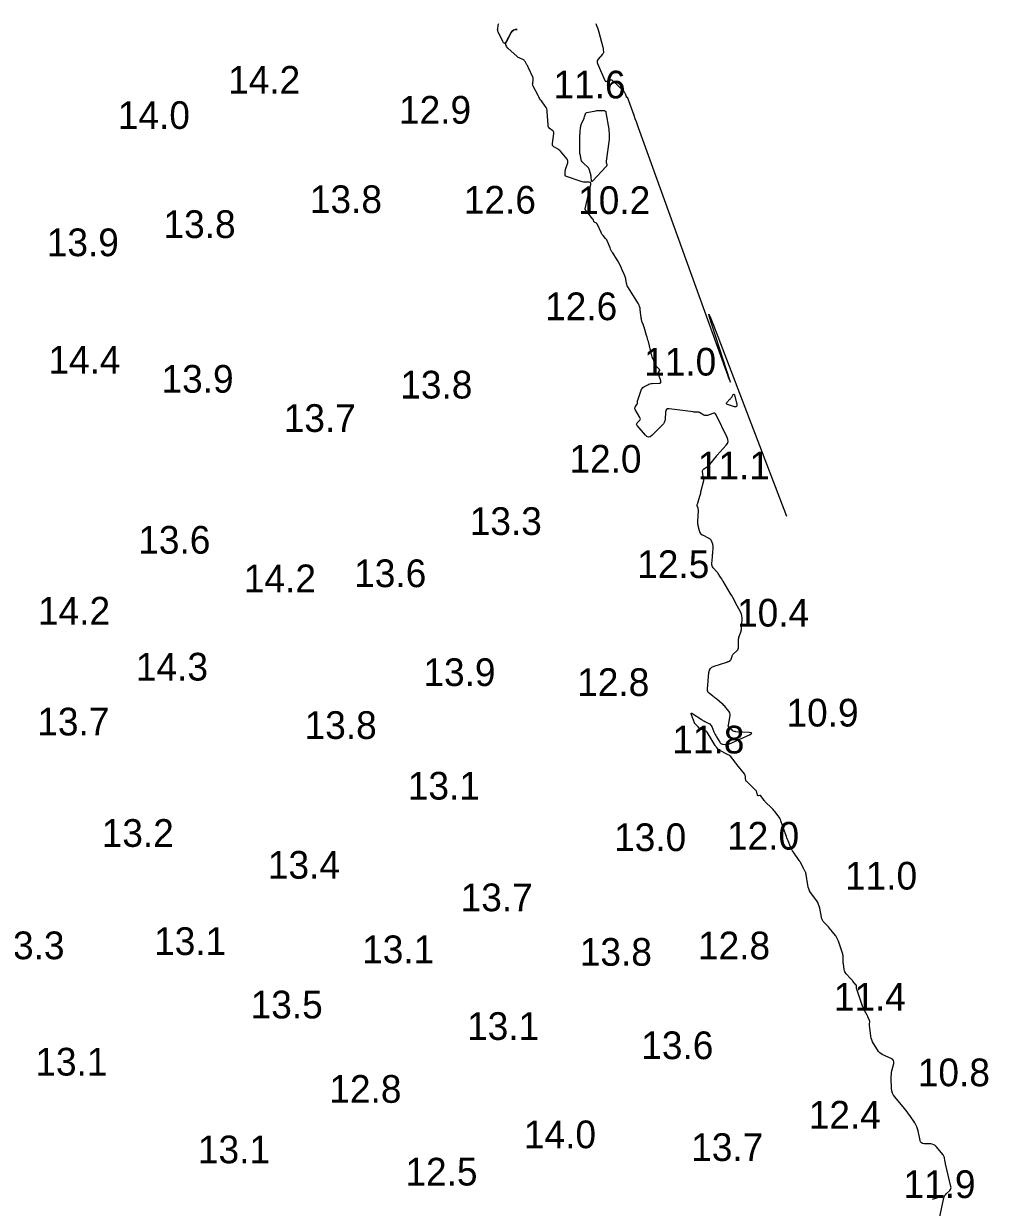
# Model space of a CAD drawing. Extents: x 815352 to 820877, y 582403 to 597439.
# Drawn here: x 820255 to 820429, y 592024.9 to 592238.6 of the extents above; entities that cross this region are included whole.
import ezdxf

# ---------------------------------------------------------------- set-up
doc = ezdxf.new("R2010")
doc.units = 0
doc.layers.add('V-CONT-EL12', color=7, linetype='Continuous')
doc.layers.add('V-TOPO-SOUN', color=7, linetype='Continuous')

msp = doc.modelspace()

# ---------------------------------------------------------------- linework, layer by layer
at = {"layer": 'V-CONT-EL12'}
for points in [[(820420.15, 592022.66), (820421.02, 592026.62), (820421.09, 592026.83), (820421.18, 592027.02), (820421.29, 592027.19), (820421.44, 592027.35), (820422.08, 592027.96), (820422.21, 592028.12), (820422.29, 592028.29), (820422.32, 592028.48), (820422.3, 592028.69), (820421.33, 592032.74), (820421.3, 592032.88), (820421.27, 592033.02), (820421.24, 592033.17), (820421.22, 592033.31), (820421.12, 592033.89), (820421.09, 592034.03), (820421.04, 592034.16), (820420.97, 592034.29), (820420.89, 592034.4), (820419.64, 592035.87), (820419.43, 592036.07), (820419.2, 592036.22), (820418.94, 592036.31), (820418.65, 592036.35), (820417.46, 592036.38), (820417.19, 592036.43), (820416.98, 592036.54), (820416.83, 592036.73), (820416.73, 592036.98), (820416.36, 592038.71), (820416.27, 592039.09), (820416.13, 592039.45), (820415.96, 592039.8), (820415.76, 592040.14), (820414.87, 592041.47), (820414.65, 592041.8), (820414.41, 592042.13), (820414.17, 592042.44), (820413.92, 592042.75), (820412.16, 592044.84), (820411.92, 592045.18), (820411.74, 592045.54), (820411.63, 592045.93), (820411.58, 592046.34), (820411.53, 592048.23), (820411.53, 592048.56), (820411.55, 592048.9), (820411.6, 592049.23), (820411.66, 592049.56), (820411.97, 592050.86), (820412, 592051.17), (820411.94, 592051.42), (820411.77, 592051.63), (820411.52, 592051.79), (820410.03, 592052.46), (820409.73, 592052.62), (820409.46, 592052.82), (820409.23, 592053.05), (820409.03, 592053.33), (820408.3, 592054.51), (820408.13, 592054.81), (820408, 592055.12), (820407.91, 592055.45), (820407.85, 592055.79), (820407.61, 592057.78), (820407.6, 592057.85), (820407.6, 592057.92), (820407.6, 592058), (820407.61, 592058.07), (820407.64, 592058.36), (820407.64, 592058.44), (820407.64, 592058.51), (820407.62, 592058.58), (820407.6, 592058.65), (820407.37, 592059.15), (820407.33, 592059.26), (820407.28, 592059.36), (820407.22, 592059.47), (820407.17, 592059.57), (820406.69, 592060.45), (820406.6, 592060.63), (820406.51, 592060.81), (820406.44, 592061), (820406.37, 592061.2), (820405.29, 592064.46), (820405.27, 592064.51), (820405.26, 592064.57), (820405.26, 592064.62), (820405.25, 592064.68), (820405.24, 592064.9), (820405.24, 592064.96), (820405.22, 592065.01), (820405.2, 592065.06), (820405.17, 592065.1), (820404.62, 592065.74), (820404.52, 592065.86), (820404.42, 592065.98), (820404.31, 592066.09), (820404.2, 592066.21), (820403.4, 592067.05), (820403.25, 592067.23), (820403.14, 592067.42), (820403.07, 592067.62), (820403.02, 592067.85), (820402.9, 592068.89), (820402.88, 592069.06), (820402.87, 592069.23), (820402.86, 592069.41), (820402.85, 592069.58), (820402.83, 592070.28), (820402.81, 592070.46), (820402.79, 592070.63), (820402.75, 592070.8), (820402.7, 592070.97), (820402, 592072.97), (820401.91, 592073.22), (820401.79, 592073.45), (820401.66, 592073.67), (820401.51, 592073.89), (820400.87, 592074.73), (820400.71, 592074.93), (820400.54, 592075.14), (820400.37, 592075.33), (820400.19, 592075.52), (820399.42, 592076.33), (820399.25, 592076.53), (820399.11, 592076.76), (820399.01, 592077), (820398.94, 592077.26), (820398.64, 592078.89), (820398.55, 592079.25), (820398.43, 592079.59), (820398.27, 592079.91), (820398.08, 592080.22), (820396.99, 592081.77), (820396.81, 592082.07), (820396.66, 592082.39), (820396.55, 592082.72), (820396.47, 592083.07), (820396.19, 592085), (820396.17, 592085.1), (820396.14, 592085.2), (820396.1, 592085.3), (820396.06, 592085.39), (820395.87, 592085.77), (820395.82, 592085.86), (820395.77, 592085.95), (820395.72, 592086.05), (820395.68, 592086.14), (820395.29, 592086.92), (820395.21, 592087.08), (820395.12, 592087.23), (820395.03, 592087.38), (820394.93, 592087.53), (820393.89, 592089.02), (820393.73, 592089.25), (820393.59, 592089.5), (820393.46, 592089.75), (820393.35, 592090.01), (820392.92, 592091.06), (820392.82, 592091.32), (820392.72, 592091.59), (820392.62, 592091.85), (820392.52, 592092.12), (820391.63, 592094.69), (820391.53, 592094.92), (820391.42, 592095.14), (820391.3, 592095.35), (820391.15, 592095.55), (820390.53, 592096.34), (820390.37, 592096.54), (820390.21, 592096.72), (820390.04, 592096.91), (820389.86, 592097.09), (820388.92, 592098), (820388.81, 592098.12), (820388.7, 592098.24), (820388.59, 592098.37), (820388.49, 592098.5), (820387.98, 592099.2), (820387.94, 592099.24), (820387.9, 592099.26), (820387.85, 592099.27), (820387.8, 592099.26), (820387.57, 592099.21), (820387.52, 592099.2), (820387.48, 592099.21), (820387.45, 592099.24), (820387.43, 592099.29), (820387.29, 592099.84), (820387.25, 592099.95), (820387.2, 592100.05), (820387.14, 592100.14), (820387.06, 592100.22), (820385.45, 592101.76), (820385.37, 592101.85), (820385.31, 592101.96), (820385.27, 592102.07), (820385.25, 592102.19), (820385.21, 592102.7), (820385.2, 592102.82), (820385.16, 592102.94), (820385.11, 592103.05), (820385.04, 592103.15), (820383.67, 592104.86), (820383.54, 592105.01), (820383.42, 592105.17), (820383.3, 592105.33), (820383.17, 592105.48), (820382.68, 592106.11), (820382.56, 592106.26), (820382.41, 592106.39), (820382.26, 592106.51), (820382.09, 592106.61), (820380.5, 592107.45), (820380.42, 592107.49), (820380.35, 592107.55), (820380.29, 592107.61), (820380.23, 592107.68), (820380, 592107.97), (820379.94, 592108.04), (820379.89, 592108.12), (820379.84, 592108.19), (820379.79, 592108.27), (820378.31, 592110.66), (820378.23, 592110.77), (820378.13, 592110.86), (820378.02, 592110.93), (820377.89, 592110.98), (820377.25, 592111.16), (820377.16, 592111.19), (820377.08, 592111.23), (820377.01, 592111.28), (820376.95, 592111.34), (820376.7, 592111.62), (820376.64, 592111.69), (820376.58, 592111.75), (820376.52, 592111.81), (820376.46, 592111.87), (820376.21, 592112.1), (820376.16, 592112.17), (820376.11, 592112.23), (820376.06, 592112.3), (820376.03, 592112.38), (820375.47, 592113.8), (820375.41, 592114.01), (820375.43, 592114.11), (820375.54, 592114.11), (820375.73, 592114.01), (820377.22, 592113.02), (820377.39, 592112.91), (820377.56, 592112.81), (820377.74, 592112.71), (820377.91, 592112.62), (820378.64, 592112.26), (820378.81, 592112.16), (820378.95, 592112.03), (820379.06, 592111.88), (820379.15, 592111.71), (820379.55, 592110.72), (820379.64, 592110.5), (820379.75, 592110.28), (820379.86, 592110.06), (820379.99, 592109.85), (820380.61, 592108.85), (820380.69, 592108.74), (820380.8, 592108.65), (820380.92, 592108.58), (820381.06, 592108.54), (820381.66, 592108.44), (820381.81, 592108.43), (820381.95, 592108.44), (820382.09, 592108.47), (820382.23, 592108.52), (820385.97, 592110.21), (820386.28, 592110.37), (820386.37, 592110.5), (820386.24, 592110.58), (820385.89, 592110.63), (820383.52, 592110.76), (820383.35, 592110.78), (820383.19, 592110.82), (820383.04, 592110.89), (820382.9, 592110.99), (820382.35, 592111.42), (820382.24, 592111.53), (820382.16, 592111.66), (820382.13, 592111.81), (820382.14, 592111.97), (820382.44, 592113.67), (820382.46, 592113.89), (820382.43, 592114.1), (820382.36, 592114.29), (820382.23, 592114.47), (820381.65, 592115.17), (820381.5, 592115.35), (820381.35, 592115.51), (820381.18, 592115.67), (820381.01, 592115.81), (820380.04, 592116.61), (820379.87, 592116.75), (820379.7, 592116.89), (820379.53, 592117.03), (820379.35, 592117.17), (820378.66, 592117.72), (820378.51, 592117.86), (820378.41, 592118.03), (820378.36, 592118.22), (820378.35, 592118.43), (820378.65, 592121.47), (820378.73, 592121.86), (820378.92, 592122.18), (820379.19, 592122.42), (820379.56, 592122.59), (820381.87, 592123.32), (820381.95, 592123.35), (820382.03, 592123.38), (820382.11, 592123.42), (820382.18, 592123.46), (820382.47, 592123.63), (820382.54, 592123.68), (820382.59, 592123.73), (820382.63, 592123.8), (820382.66, 592123.88), (820382.81, 592124.39), (820382.85, 592124.49), (820382.9, 592124.59), (820382.96, 592124.69), (820383.04, 592124.77), (820383.72, 592125.41), (820383.85, 592125.56), (820383.93, 592125.71), (820383.99, 592125.89), (820384, 592126.07), (820384, 592127.46), (820384.01, 592127.63), (820384.04, 592127.79), (820384.07, 592127.95), (820384.13, 592128.11), (820384.37, 592128.73), (820384.43, 592128.89), (820384.47, 592129.05), (820384.5, 592129.21), (820384.52, 592129.37), (820384.64, 592131.02), (820384.64, 592131.34), (820384.6, 592131.66), (820384.52, 592131.97), (820384.39, 592132.26), (820383.4, 592134.16), (820383.18, 592134.57), (820382.96, 592134.98), (820382.73, 592135.39), (820382.49, 592135.79), (820381.2, 592137.92), (820381.11, 592138.06), (820381.03, 592138.2), (820380.94, 592138.34), (820380.85, 592138.48), (820380.5, 592139.03), (820380.41, 592139.17), (820380.32, 592139.3), (820380.22, 592139.43), (820380.11, 592139.55), (820379.42, 592140.32), (820379.3, 592140.5), (820379.21, 592140.69), (820379.17, 592140.9), (820379.16, 592141.12), (820379.27, 592142.35), (820379.29, 592142.54), (820379.31, 592142.74), (820379.32, 592142.93), (820379.34, 592143.13), (820379.4, 592143.97), (820379.41, 592144.13), (820379.39, 592144.29), (820379.36, 592144.45), (820379.32, 592144.6), (820379.09, 592145.2), (820379.02, 592145.34), (820378.94, 592145.46), (820378.82, 592145.56), (820378.69, 592145.65), (820377.51, 592146.22), (820377.43, 592146.26), (820377.36, 592146.31), (820377.3, 592146.37), (820377.25, 592146.44), (820377.05, 592146.73), (820377.01, 592146.8), (820376.97, 592146.88), (820376.94, 592146.96), (820376.91, 592147.05), (820376.71, 592147.95), (820376.67, 592148.13), (820376.65, 592148.31), (820376.64, 592148.49), (820376.64, 592148.68), (820376.73, 592150.72), (820376.73, 592150.82), (820376.72, 592150.91), (820376.7, 592151.01), (820376.67, 592151.1), (820376.52, 592151.51), (820376.5, 592151.58), (820376.49, 592151.64), (820376.5, 592151.71), (820376.52, 592151.77), (820376.63, 592152.02), (820376.65, 592152.09), (820376.68, 592152.15), (820376.7, 592152.22), (820376.72, 592152.28), (820376.99, 592153.28), (820377.05, 592153.47), (820377.1, 592153.66), (820377.15, 592153.85), (820377.19, 592154.04), (820377.7, 592156.13), (820377.71, 592156.19), (820377.71, 592156.25), (820377.71, 592156.31), (820377.69, 592156.37), (820377.63, 592156.61), (820377.61, 592156.67), (820377.6, 592156.73), (820377.59, 592156.79), (820377.58, 592156.85), (820377.49, 592157.71), (820377.49, 592157.86), (820377.53, 592158), (820377.62, 592158.11), (820377.74, 592158.2), (820378.32, 592158.56), (820378.46, 592158.65), (820378.59, 592158.75), (820378.71, 592158.87), (820378.82, 592159), (820379.74, 592160.18), (820379.77, 592160.22), (820379.8, 592160.26), (820379.83, 592160.3), (820379.86, 592160.34), (820379.98, 592160.5), (820380.01, 592160.54), (820380.04, 592160.58), (820380.07, 592160.62), (820380.11, 592160.66), (820381.74, 592162.48), (820381.97, 592162.8), (820382.08, 592163.14), (820382.07, 592163.5), (820381.94, 592163.87), (820379.96, 592167.97), (820379.84, 592168.14), (820379.7, 592168.24), (820379.53, 592168.26), (820379.33, 592168.22), (820378.4, 592167.87), (820378.23, 592167.82), (820378.06, 592167.82), (820377.9, 592167.85), (820377.74, 592167.92), (820376.96, 592168.36), (820376.87, 592168.4), (820376.78, 592168.43), (820376.69, 592168.44), (820376.6, 592168.45), (820376.21, 592168.45), (820376.11, 592168.46), (820376.02, 592168.46), (820375.92, 592168.47), (820375.82, 592168.48), (820371.47, 592169.03), (820371.19, 592169.02), (820370.98, 592168.93), (820370.85, 592168.74), (820370.79, 592168.47), (820370.72, 592167.19), (820370.68, 592166.88), (820370.58, 592166.6), (820370.44, 592166.34), (820370.23, 592166.1), (820368.36, 592164.24), (820368.05, 592164.02), (820367.75, 592163.95), (820367.46, 592164.04), (820367.18, 592164.3), (820365.69, 592166.05), (820365.62, 592166.18), (820365.59, 592166.3), (820365.62, 592166.42), (820365.71, 592166.53), (820366.15, 592167), (820366.23, 592167.12), (820366.27, 592167.24), (820366.26, 592167.37), (820366.2, 592167.51), (820365.32, 592168.91), (820365.27, 592169.02), (820365.26, 592169.12), (820365.28, 592169.22), (820365.33, 592169.32), (820365.66, 592169.81), (820365.69, 592169.87), (820365.72, 592169.93), (820365.73, 592169.99), (820365.74, 592170.06), (820365.75, 592170.34), (820365.75, 592170.41), (820365.76, 592170.48), (820365.78, 592170.55), (820365.8, 592170.61), (820366.39, 592172.39), (820366.47, 592172.58), (820366.58, 592172.74), (820366.72, 592172.88), (820366.89, 592172.99), (820367.62, 592173.39), (820367.81, 592173.48), (820368, 592173.54), (820368.2, 592173.59), (820368.41, 592173.61), (820369.63, 592173.66), (820369.83, 592173.7), (820369.95, 592173.79), (820369.99, 592173.93), (820369.95, 592174.12), (820369.52, 592175.3), (820369.5, 592175.38), (820369.5, 592175.46), (820369.52, 592175.53), (820369.55, 592175.61), (820369.72, 592175.9), (820369.75, 592175.97), (820369.76, 592176.04), (820369.74, 592176.11), (820369.69, 592176.17), (820369.21, 592176.63), (820369.12, 592176.73), (820369.04, 592176.84), (820368.97, 592176.96), (820368.92, 592177.09), (820368.55, 592178.05), (820368.48, 592178.26), (820368.41, 592178.46), (820368.35, 592178.67), (820368.29, 592178.88), (820367.71, 592181.17), (820367.64, 592181.45), (820367.56, 592181.73), (820367.48, 592182.01), (820367.4, 592182.29), (820366.95, 592183.76), (820366.92, 592183.86), (820366.88, 592183.95), (820366.85, 592184.05), (820366.81, 592184.14), (820366.63, 592184.57), (820366.61, 592184.64), (820366.58, 592184.71), (820366.56, 592184.78), (820366.55, 592184.86), (820366.48, 592185.15), (820366.47, 592185.22), (820366.45, 592185.3), (820366.44, 592185.37), (820366.43, 592185.45), (820366.26, 592186.96), (820366.22, 592187.24), (820366.14, 592187.5), (820366.04, 592187.75), (820365.91, 592188), (820363.99, 592191.08), (820363.91, 592191.23), (820363.85, 592191.38), (820363.8, 592191.54), (820363.77, 592191.71), (820363.67, 592192.39), (820363.64, 592192.56), (820363.6, 592192.72), (820363.55, 592192.88), (820363.48, 592193.04), (820363.17, 592193.75), (820363.09, 592193.92), (820363.01, 592194.09), (820362.93, 592194.26), (820362.86, 592194.43), (820362.44, 592195.35), (820362.34, 592195.55), (820362.23, 592195.76), (820362.11, 592195.95), (820361.99, 592196.15), (820361.27, 592197.19), (820361.13, 592197.41), (820361.01, 592197.63), (820360.89, 592197.86), (820360.79, 592198.1), (820360.34, 592199.23), (820360.27, 592199.38), (820360.19, 592199.53), (820360.1, 592199.67), (820359.99, 592199.8), (820359.54, 592200.31), (820359.43, 592200.44), (820359.34, 592200.58), (820359.25, 592200.72), (820359.17, 592200.88), (820358.52, 592202.33), (820358.49, 592202.39), (820358.44, 592202.45), (820358.39, 592202.49), (820358.33, 592202.53), (820358.05, 592202.69), (820358, 592202.73), (820357.96, 592202.77), (820357.93, 592202.81), (820357.9, 592202.87), (820357.82, 592203.09), (820357.79, 592203.15), (820357.77, 592203.2), (820357.73, 592203.25), (820357.7, 592203.3), (820356.77, 592204.45), (820356.72, 592204.5), (820356.67, 592204.56), (820356.63, 592204.62), (820356.58, 592204.68), (820356.39, 592204.91), (820356.35, 592204.96), (820356.33, 592205.03), (820356.32, 592205.09), (820356.33, 592205.16), (820357.34, 592209.51), (820357.36, 592209.69), (820357.31, 592209.82), (820357.2, 592209.9), (820357.02, 592209.94), (820356.19, 592209.97), (820355.98, 592209.99), (820355.78, 592210.02), (820355.57, 592210.07), (820355.38, 592210.13), (820352.93, 592210.98), (820352.81, 592211.04), (820352.72, 592211.13), (820352.67, 592211.25), (820352.67, 592211.39), (820352.72, 592212), (820352.74, 592212.15), (820352.77, 592212.3), (820352.81, 592212.45), (820352.86, 592212.6), (820353.17, 592213.44), (820353.21, 592213.62), (820353.2, 592213.8), (820353.15, 592213.96), (820353.04, 592214.12), (820351.84, 592215.53), (820351.72, 592215.66), (820351.58, 592215.78), (820351.44, 592215.89), (820351.29, 592215.99), (820350.66, 592216.36), (820350.53, 592216.47), (820350.44, 592216.59), (820350.4, 592216.74), (820350.4, 592216.91), (820350.67, 592218.74), (820350.67, 592218.88), (820350.64, 592219.01), (820350.57, 592219.12), (820350.47, 592219.22), (820349.82, 592219.69), (820349.78, 592219.73), (820349.75, 592219.77), (820349.73, 592219.81), (820349.71, 592219.86), (820349.65, 592220.07), (820349.64, 592220.13), (820349.63, 592220.18), (820349.62, 592220.24), (820349.61, 592220.29), (820349.48, 592222.65), (820349.45, 592222.93), (820349.37, 592223.2), (820349.26, 592223.45), (820349.1, 592223.69), (820348.41, 592224.62), (820348.24, 592224.85), (820348.08, 592225.09), (820347.93, 592225.34), (820347.8, 592225.59), (820346.93, 592227.28), (820346.88, 592227.41), (820346.84, 592227.54), (820346.83, 592227.68), (820346.85, 592227.81), (820346.94, 592228.38), (820346.95, 592228.52), (820346.94, 592228.65), (820346.91, 592228.79), (820346.86, 592228.92), (820346.09, 592230.6), (820346.02, 592230.74), (820345.95, 592230.88), (820345.88, 592231.03), (820345.8, 592231.16), (820345.47, 592231.74), (820345.39, 592231.86), (820345.3, 592231.96), (820345.19, 592232.04), (820345.06, 592232.11), (820344.51, 592232.32), (820344.38, 592232.38), (820344.25, 592232.45), (820344.13, 592232.53), (820344.02, 592232.63), (820342.37, 592234.13), (820342.13, 592234.42), (820342.01, 592234.73), (820342.01, 592235.07), (820342.14, 592235.42), (820342.96, 592236.96), (820343.15, 592237.24), (820343.4, 592237.42), (820343.69, 592237.5), (820344.02, 592237.49), (820343.69, 592237.5), (820343.4, 592237.42), (820343.15, 592237.24), (820342.96, 592236.96), (820342.1, 592235.34), (820341.93, 592235.1), (820341.77, 592235.02), (820341.6, 592235.1), (820341.44, 592235.35), (820340.62, 592237.09), (820340.57, 592237.22), (820340.53, 592237.36), (820340.52, 592237.49), (820340.53, 592237.63), (820340.61, 592238.22), (820340.63, 592238.35), (820340.66, 592238.47), (820340.71, 592238.59)], [(820358.22, 592238.62), (820358.38, 592238.23), (820358.53, 592237.83), (820358.66, 592237.43), (820358.78, 592237.02), (820359.5, 592234.31), (820359.53, 592234.2), (820359.55, 592234.1), (820359.56, 592233.99), (820359.57, 592233.88), (820359.59, 592233.44), (820359.59, 592233.33), (820359.56, 592233.23), (820359.52, 592233.14), (820359.45, 592233.06), (820358.64, 592232.16), (820358.52, 592231.98), (820358.45, 592231.78), (820358.45, 592231.58), (820358.52, 592231.37), (820359.85, 592228.34), (820359.92, 592228.23), (820360.01, 592228.16), (820360.11, 592228.15), (820360.24, 592228.17), (820360.78, 592228.38), (820360.91, 592228.42), (820361.03, 592228.41), (820361.15, 592228.37), (820361.26, 592228.29), (820363.26, 592226.36), (820363.35, 592226.27), (820363.42, 592226.17), (820363.48, 592226.06), (820363.53, 592225.94), (820363.74, 592225.26), (820363.75, 592225.24), (820363.76, 592225.23), (820363.78, 592225.23), (820363.79, 592225.25), (820363.85, 592225.35), (820363.86, 592225.36), (820363.88, 592225.37), (820363.89, 592225.36), (820363.9, 592225.34), (820365.09, 592222.04), (820365.29, 592221.48), (820365.5, 592220.92), (820365.7, 592220.36), (820365.9, 592219.8), (820381.73, 592175.87), (820382.29, 592174.36), (820382.5, 592173.86), (820382.36, 592174.38), (820381.87, 592175.91), (820379.23, 592184.08), (820378.75, 592185.62), (820378.62, 592186.15), (820378.86, 592185.66), (820379.44, 592184.16), (820392.62, 592149.69)], [(820418.96, 592026.36), (820421.12, 592027.05)]]:
    msp.add_lwpolyline(points, dxfattribs=at)
for points in [[(820360.19, 592212.98), (820360.18, 592212.91), (820360.15, 592212.84), (820360.1, 592212.77), (820357.66, 592210.15), (820357.56, 592210.07), (820357.49, 592210.06), (820357.45, 592210.11), (820357.43, 592210.24), (820357.4, 592210.88), (820357.39, 592211.04), (820357.36, 592211.2), (820357.33, 592211.35), (820357.29, 592211.51), (820357.11, 592212.15), (820357.05, 592212.3), (820356.98, 592212.44), (820356.88, 592212.57), (820356.77, 592212.68), (820355.99, 592213.38), (820355.86, 592213.51), (820355.75, 592213.66), (820355.67, 592213.83), (820355.61, 592214), (820355.44, 592214.75), (820355.4, 592214.93), (820355.37, 592215.12), (820355.36, 592215.31), (820355.35, 592215.5), (820355.37, 592218.37), (820355.37, 592218.55), (820355.38, 592218.73), (820355.39, 592218.91), (820355.41, 592219.09), (820355.47, 592219.8), (820355.5, 592219.98), (820355.53, 592220.15), (820355.58, 592220.32), (820355.65, 592220.49), (820356.1, 592221.54), (820356.13, 592221.63), (820356.17, 592221.73), (820356.2, 592221.82), (820356.23, 592221.91), (820356.35, 592222.29), (820356.39, 592222.37), (820356.44, 592222.44), (820356.51, 592222.48), (820356.6, 592222.51), (820358.24, 592222.86), (820358.42, 592222.89), (820358.59, 592222.91), (820358.77, 592222.92), (820358.94, 592222.92), (820359.65, 592222.9), (820359.81, 592222.87), (820359.93, 592222.8), (820360.01, 592222.69), (820360.06, 592222.54), (820360.58, 592219.54), (820360.59, 592219.51), (820360.59, 592219.49), (820360.59, 592219.46), (820360.59, 592219.43), (820360.59, 592219.32), (820360.59, 592219.29), (820360.6, 592219.26), (820360.6, 592219.24), (820360.6, 592219.21), (820360.62, 592218.75), (820360.62, 592218.67), (820360.62, 592218.58), (820360.63, 592218.5), (820360.63, 592218.41), (820360.62, 592217.77), (820360.62, 592217.64), (820360.61, 592217.5), (820360.6, 592217.37), (820360.58, 592217.23), (820360.12, 592213.73), (820360.11, 592213.65), (820360.11, 592213.57), (820360.12, 592213.48), (820360.13, 592213.4), (820360.19, 592213.06)], [(820382.52, 592170.86), (820382.6, 592170.97), (820382.68, 592171.07), (820382.75, 592171.18), (820383.04, 592171.61), (820383.11, 592171.69), (820383.17, 592171.71), (820383.21, 592171.67), (820383.25, 592171.58), (820383.67, 592169.81), (820383.69, 592169.58), (820383.63, 592169.44), (820383.49, 592169.39), (820383.26, 592169.43), (820381.99, 592169.81), (820381.86, 592169.87), (820381.8, 592169.95), (820381.81, 592170.06), (820381.89, 592170.18), (820382.43, 592170.77)]]:
    msp.add_lwpolyline(points, close=True, dxfattribs=at)

# ---------------------------------------------------------------- texts
at = {"layer": 'V-TOPO-SOUN'}
for s, p in [('14.2 ', (820291.88, 592225.93)), ('11.6 ', (820350.58, 592225.08)), ('14.0 ', (820271.99, 592219.57)), ('12.9 ', (820322.72, 592220.52)), ('13.8 ', (820306.64, 592204.38)), ('12.6 ', (820334.41, 592204.28)), ('10.2 ', (820355.04, 592204.21)), ('13.8 ', (820280.23, 592199.88)), ('13.9 ', (820259.17, 592196.6)), ('12.6 ', (820349.08, 592185.05)), ('14.4 ', (820259.46, 592175.41)), ('11.0 ', (820366.94, 592175.05)), ('13.9 ', (820279.87, 592171.96)), ('13.8 ', (820322.95, 592170.91)), ('13.7 ', (820301.92, 592164.88)), ('12.0 ', (820353.46, 592157.53)), ('11.1 ', (820376.63, 592156.31)), ('13.3 ', (820335.48, 592146.28)), ('13.6 ', (820275.68, 592142.9)), ('12.5 ', (820365.7, 592138.5)), ('14.2 ', (820294.73, 592135.94)), ('13.6 ', (820314.63, 592136.86)), ('14.2 ', (820257.59, 592130.1)), ('10.4 ', (820383.71, 592129.74)), ('14.3 ', (820275.25, 592120)), ('13.9 ', (820327.12, 592119.01)), ('12.8 ', (820354.87, 592117.21)), ('13.7 ', (820257.46, 592110.09)), ('10.9 ', (820392.63, 592111.7)), ('13.8 ', (820305.69, 592109.46)), ('11.8 ', (820372.03, 592106.84)), ('13.1 ', (820324.3, 592098.51)), ('13.2 ', (820269.08, 592089.98)), ('13.0 ', (820361.53, 592089.22)), ('12.0 ', (820381.9, 592089.48)), ('13.4 ', (820299.06, 592084.23)), ('11.0 ', (820403.19, 592082.27)), ('13.7 ', (820333.84, 592078.36)), ('13.3 ', (820249.36, 592069.7)), ('13.1 ', (820278.53, 592070.46)), ('12.8 ', (820376.66, 592069.67)), ('13.1 ', (820316.07, 592068.98)), ('13.8 ', (820355.33, 592068.52)), ('13.5 ', (820295.95, 592059.01)), ('11.4 ', (820401.16, 592060.42)), ('13.1 ', (820335, 592055.13)), ('13.6 ', (820366.43, 592051.66)), ('13.1 ', (820257.11, 592048.7)), ('10.8 ', (820416.32, 592046.77)), ('12.8 ', (820310.15, 592043.78)), ('12.4 ', (820396.64, 592039.12)), ('14.0 ', (820345.26, 592035.58)), ('13.1 ', (820286.44, 592032.86)), ('13.7 ', (820375.44, 592033.28)), ('12.5 ', (820323.87, 592028.85)), ('11.9 ', (820413.73, 592026.59))]:
    msp.add_text(s, height=5, dxfattribs=at).set_placement(p)

doc.saveas('drawing.dxf')
